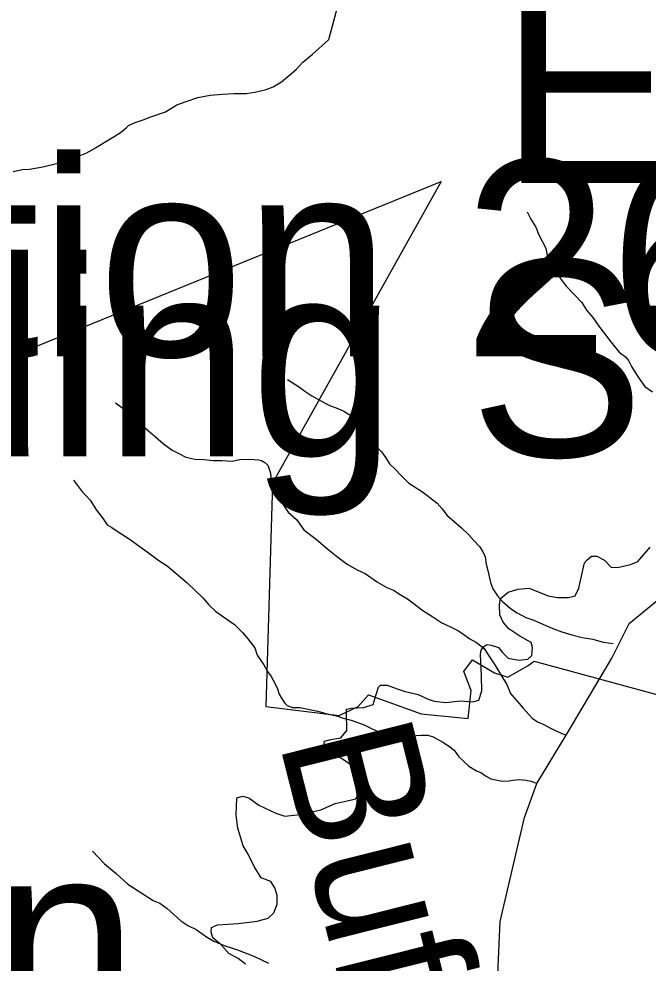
# Model space of a CAD drawing. Extents: x 1159738 to 1321356, y 736314 to 882035.
# Drawn here: x 1249603 to 1252421, y 847453 to 851683 of the extents above; entities that cross this region are included whole.
import ezdxf

# ---------------------------------------------------------------- set-up
doc = ezdxf.new("R2010")
doc.units = 0
for name, color, linetype in [('Exist Boundary Land Use Gamelands State NC Wildlife Resources Commission', 7, 'Continuous'), ('Exist Geographical Mountain Summit Elevation Number Label', 7, 'Continuous'), ('Exist Geographical Mountain Summit Label', 7, 'Continuous'), ('Exist Hydrographic Creek Single Shore', 7, 'Continuous'), ('Exist Hydrographic Creek Single Shore Label', 7, 'Continuous'), ('Exist Hydrographic Misc Water Feature', 7, 'Continuous'), ('Exist Road Non-System Type 51', 7, 'Continuous')]:
    doc.layers.add(name, color=color, linetype=linetype)

msp = doc.modelspace()

# ---------------------------------------------------------------- linework, layer by layer
at = {"layer": 'Exist Boundary Land Use Gamelands State NC Wildlife Resources Commission'}
msp.add_lwpolyline([(1249258.8, 850045.8), (1251493.3, 850954.7), (1250738.5, 849602.8), (1250709, 848602), (1251037.2, 848562.6), (1251122.5, 848602), (1251168.4, 848654.5), (1251404.7, 848569.2), (1251614.7, 848549.5), (1251627.9, 848674.2), (1251595, 848759.5), (1251634.3, 848812), (1251732.9, 848752.9), (1251791.9, 848733.3), (1251883.8, 848785.7), (1251910, 848805.5), (1252778.4, 848569.6)], dxfattribs=at)
at = {"layer": 'Exist Hydrographic Creek Single Shore'}
msp.add_lwpolyline([(1251745.8, 847369.2), (1251757.5, 847638.7), (1251866.9, 848105.9), (1251922.4, 848257.9), (1252054.1, 848474.7), (1252257.8, 848819.3), (1252335.7, 848974.9), (1252493.9, 849104), (1252668.7, 849183.3), (1252919.8, 849303.6), (1253116.9, 849318.2), (1253350.5, 849554.4), (1253626.9, 849738.2), (1253745.9, 849850.7), (1254025.9, 850009.3), (1254738.9, 850516.9), (1255098.9, 850890.5), (1255134.9, 850998.1)], dxfattribs=at)
at = {"layer": 'Exist Hydrographic Misc Water Feature'}
for points in [[(1255134.9, 850998.1), (1255102.9, 851031.6), (1254491.8, 851290), (1254280.8, 851514.2), (1254115.9, 851576.6), (1254012.8, 851762.5), (1253906.8, 851856.5), (1253732.8, 851909.3), (1253626.8, 851996.7), (1253505.8, 852176.4), (1253435.8, 852361.6), (1253330.8, 852472.1), (1253081.8, 852552.5), (1252983.8, 852630), (1252782.8, 852893.4), (1252664.8, 853181.3), (1252421.8, 853153.4), (1251854.8, 852816.8), (1251631.8, 852581.6), (1251518.8, 852383.6), (1251142.8, 852053.1), (1251071.8, 851896.9), (1250988.8, 851590)], [(1249577.5, 851000.3), (1249619.7, 851009.2), (1249649.7, 851010.5), (1249710, 851020.9), (1249776.6, 851037.1), (1249824.9, 851054), (1249885.5, 851074.4), (1249907.8, 851083.8), (1249946.3, 851104.9), (1249985.1, 851129.9), (1250029.8, 851156.7), (1250062.3, 851177.9), (1250084.9, 851197.3), (1250093.1, 851205.2), (1250123.4, 851218.4), (1250159.8, 851231.4), (1250194.1, 851244.6), (1250258.8, 851266.9), (1250309.6, 851297.6), (1250351.9, 851312.5), (1250404.5, 851331.2), (1250458.8, 851341.8), (1250514.9, 851346.4), (1250567, 851349.1), (1250621.2, 851349.6), (1250659.3, 851354.7), (1250709.6, 851367.4), (1250741.9, 851378.6), (1250778.5, 851401.6), (1250807.1, 851424.8), (1250844.1, 851455.9), (1250874.9, 851489.2), (1250915.8, 851524.1), (1250988.8, 851590)], [(1251878.3, 850818.9), (1251895.5, 850786.4), (1251918.6, 850749.8), (1251931.8, 850715.4), (1251962.2, 850656.6), (1251967.4, 850630.4), (1251976.8, 850600.2), (1251991.9, 850567.7), (1252009.4, 850545.2), (1252053.9, 850486.1), (1252088.9, 850449.2), (1252124, 850412.2), (1252145.1, 850377.6), (1252172.4, 850344.9), (1252199.3, 850306.2), (1252253.6, 850236.7), (1252290.4, 850189.8), (1252319.8, 850169), (1252333.5, 850152.6), (1252346.8, 850126.3), (1252366, 850093.8), (1252383.3, 850067.3), (1252406.5, 850036.6), (1252439.9, 850011.8)], [(1250806.2, 850068), (1250859.3, 850032.6), (1250883, 850016), (1250914.5, 849995.2), (1250991.4, 849953.1), (1251031, 849938.1), (1251058.7, 849925.4), (1251106, 849896.1), (1251137.1, 849859.3), (1251148.4, 849833), (1251163.8, 849810.6), (1251179.3, 849790.2), (1251204.7, 849765.5), (1251226.1, 849742.9), (1251245.4, 849716.4), (1251262.8, 849689.9), (1251288.2, 849665.3), (1251313.5, 849638.6), (1251348.6, 849603.7), (1251409.6, 849564.1), (1251476.3, 849514.3), (1251497.8, 849487.7), (1251519, 849459.2), (1251562.1, 849422), (1251585.6, 849403.4), (1251616.9, 849372.6), (1251638.2, 849348), (1251665.5, 849319.3), (1251679, 849298.9), (1251690.4, 849272.6), (1251695.5, 849240.5), (1251702.7, 849212.3), (1251715.4, 849157.9), (1251724.7, 849129.6), (1251745.9, 849099.1), (1251769.3, 849072.4), (1251804.5, 849041.5), (1251834, 849022.7), (1251873.5, 849001.7), (1251909.1, 848988.8), (1251952.8, 848969.7), (1251994.3, 848952.5), (1252033.9, 848937.5), (1252079.6, 848924.3), (1252125.2, 848911.2), (1252173.1, 848903.9), (1252218.9, 848890.7), (1252264.8, 848885.5)], [(1250034.9, 849963.8), (1250080.2, 849930.6), (1250125.2, 849889.4), (1250148.6, 849866.8), (1250183.8, 849837.8), (1250215.3, 849811), (1250250.4, 849780.1), (1250289.7, 849751.1), (1250321.4, 849734.3), (1250351, 849719.5), (1250390.7, 849710.5), (1250430.7, 849709.4), (1250474.6, 849704.3), (1250512.7, 849705.3), (1250558.6, 849702.1), (1250592.9, 849709.2), (1250630.8, 849710.2), (1250656.8, 849709.6), (1250676.8, 849707), (1250688.7, 849704.8), (1250704.6, 849696.4), (1250718.3, 849684), (1250729.3, 849647.7), (1250732.5, 849615.6), (1250749.5, 849573.1), (1250789.6, 849502), (1250808.9, 849473.5), (1250846.1, 849440.5), (1250878.8, 849393.7), (1250935.8, 849350.1), (1250986.8, 849306.8), (1251031.9, 849271.6), (1251073.1, 849240.5), (1251118.5, 849215.3), (1251154, 849198.4), (1251209.2, 849159), (1251250.5, 849135.9), (1251280.2, 849123.1), (1251309.7, 849104.3), (1251343.3, 849085.5), (1251372.8, 849062.6), (1251408, 849035.7), (1251457.3, 849004.5), (1251496.6, 848977.4), (1251532.1, 848960.5), (1251571.8, 848941.5), (1251595.3, 848924.9), (1251622.8, 848906.1), (1251652.4, 848889.3), (1251685.8, 848862.5), (1251705, 848834), (1251733.9, 848789.2), (1251768.5, 848732.2), (1251787.6, 848701.7), (1251804.6, 848661.3), (1251861, 848595.7), (1251901.9, 848550.6), (1251925.5, 848534), (1251953.2, 848521.3), (1251980.8, 848506.6), (1252028.2, 848485.3), (1252054.1, 848474.7)], [(1249848, 849616.4), (1249882.7, 849569.4), (1249921.7, 849526.4), (1249950.4, 849481.6), (1249979.6, 849442.8), (1249998.8, 849416.3), (1250018.6, 849403.9), (1250048.1, 849385.1), (1250097.4, 849353.8), (1250146.5, 849318.4), (1250177.8, 849295.6), (1250228.9, 849256.3), (1250266.3, 849233.4), (1250305.5, 849200.3), (1250356.4, 849157), (1250426.8, 849089.1), (1250453.9, 849058.3), (1250485.2, 849027.5), (1250514.6, 849006.8), (1250567.7, 848969.4), (1250604.9, 848934.4), (1250628.1, 848905.8), (1250659.1, 848864.9), (1250670.3, 848832.6), (1250699.3, 848789.8), (1250716.4, 848759.4), (1250731.9, 848736.9), (1250751, 848704.5), (1250760.5, 848682.2), (1250767.9, 848658), (1250779.4, 848639.7), (1250792.9, 848619.3), (1250804.6, 848607), (1250828.4, 848598.4), (1250860.4, 848597.6), (1250898.3, 848590.6), (1250942, 848581.4), (1250983.8, 848570.4), (1251031.5, 848559.1), (1251055.3, 848550.5), (1251091.1, 848541.6), (1251148.6, 848520.1), (1251227.6, 848482), (1251249.7, 848479.4), (1251317.4, 848471.7), (1251349.4, 848470.8), (1251381.5, 848472), (1251405.5, 848473.4), (1251433.7, 848474.7), (1251457.4, 848466), (1251500.7, 848442.9), (1251526.4, 848426.3), (1251551.9, 848407.6), (1251573.1, 848377), (1251592.6, 848358.5), (1251618.1, 848335.8), (1251651.7, 848314.9), (1251671.4, 848306.5), (1251693, 848291.9), (1251716.8, 848279.2), (1251738.6, 848274.7), (1251766.5, 848268), (1251798.5, 848269.1), (1251814.7, 848272.7), (1251828.6, 848274.4), (1251846.8, 848275.9), (1251872.6, 848273.2), (1251896.7, 848268.6), (1251908.5, 848264.3), (1251922.4, 848257.9)], [(1249933.1, 847955.1), (1249985.7, 847897.6), (1250038.6, 847854.2), (1250091.5, 847806.9), (1250203.7, 847733.9), (1250233.4, 847721.1), (1250266.7, 847698.2), (1250327.4, 847642.6), (1250358.9, 847621.8), (1250396.4, 847602.9), (1250447.5, 847567.5), (1250475.2, 847550.7), (1250522.6, 847531.6), (1250582.1, 847512), (1250655.5, 847484.1), (1250720.8, 847452.4)]]:
    msp.add_lwpolyline(points, dxfattribs=at)
at = {"layer": 'Exist Road Non-System Type 51'}
for points in [[(1251098.3, 848333.9), (1251070.2, 848355), (1251011.6, 848392.5), (1250971.5, 848407.9), (1250969.1, 848424.3), (1250971.5, 848447.7), (1250999.5, 848454.7), (1251044, 848461.8), (1251072.1, 848494.6), (1251072.1, 848513.3), (1251069.8, 848560.2), (1251069.8, 848590.6), (1251090.9, 848595.3), (1251147, 848597.7), (1251189.2, 848611.7), (1251203.2, 848656.2), (1251212.6, 848689), (1251222, 848698.4), (1251252.4, 848698.4), (1251296.9, 848682), (1251332, 848670.3), (1251390.5, 848656.2), (1251435, 848635.1), (1251463.1, 848625.8), (1251514.6, 848621.1), (1251580.2, 848628.1), (1251636.4, 848623.4), (1251662.1, 848630.5), (1251676.2, 848672.6), (1251673.8, 848740.6), (1251670.6, 848835.8), (1251672.9, 848854.5), (1251684.6, 848870.9), (1251698.7, 848880.3), (1251717.4, 848878), (1251750.2, 848866.2), (1251768.9, 848845.2), (1251794.7, 848819.4), (1251841.5, 848810), (1251881.3, 848814.7), (1251900, 848831.1), (1251902.4, 848866.2), (1251897.7, 848889.7), (1251846.2, 848917.8), (1251797, 848950.6), (1251771.3, 848981.1), (1251757.2, 849013.9), (1251754.9, 849056), (1251759.6, 849086.5), (1251794.7, 849114.6), (1251836.8, 849128.7), (1251888.3, 849133.3), (1251972.6, 849098.2), (1252014.8, 849091.2), (1252063.9, 849091.2), (1252094.4, 849098.2), (1252110.7, 849133.3), (1252122.4, 849187.2), (1252136.5, 849245.8), (1252148.2, 849259.9), (1252166.9, 849276.3), (1252190.3, 849276.3), (1252225.5, 849257.5), (1252255.9, 849227.1), (1252284, 849224.7), (1252342.5, 849238.8), (1252375.3, 849252.8), (1252429.2, 849316.1)], [(1250618.2, 847447.4), (1250585.4, 847473.1), (1250543.2, 847496.6), (1250508.1, 847534.1), (1250470.8, 847565.4), (1250463.8, 847591.2), (1250466.1, 847612.3), (1250491.9, 847624), (1250585.5, 847631), (1250669.8, 847640.4), (1250719, 847654.5), (1250744.7, 847677.9), (1250758.8, 847717.7), (1250758.8, 847757.6), (1250749.4, 847790.4), (1250730.7, 847818.5), (1250688.5, 847834.9), (1250655.8, 847886.4), (1250630, 847940.3), (1250606.6, 847977.8), (1250583.2, 848057.5), (1250576.2, 848116), (1250578.5, 848193.3), (1250604.3, 848200.4), (1250632.4, 848193.3), (1250676.8, 848160.5), (1250754.1, 848125.4), (1250793.9, 848111.3), (1250861.8, 848118.4), (1250955.4, 848139.5), (1251018.7, 848167.6), (1251072.5, 848179.3), (1251112.3, 848188.7), (1251128.7, 848214.4), (1251124, 848247.2), (1251117, 848296.4), (1251098.3, 848333.9)]]:
    msp.add_lwpolyline(points, dxfattribs=at)

# ---------------------------------------------------------------- texts
at = {"layer": 'Exist Geographical Mountain Summit Elevation Number Label'}
for s, p in [('Elevation 2632', (1251756.6, 850948.6)), ('Elevation 2635', (1246424.6, 850171.5))]:
    msp.add_text(s, height=880, dxfattribs=at).set_placement(p)
at = {"layer": 'Exist Geographical Mountain Summit Label'}
for s, p in [('Winding Stairs Mountain', (1247041.5, 849722.8)), ('Grassy Mountain', (1241242, 847120.8))]:
    msp.add_text(s, height=880, dxfattribs=at).set_placement(p)
at = {"layer": 'Exist Hydrographic Creek Single Shore Label'}
msp.add_text('Buffalo', height=600, rotation=284.0829, dxfattribs=at).set_placement((1250765.6, 848450.5))

doc.saveas('drawing.dxf')
